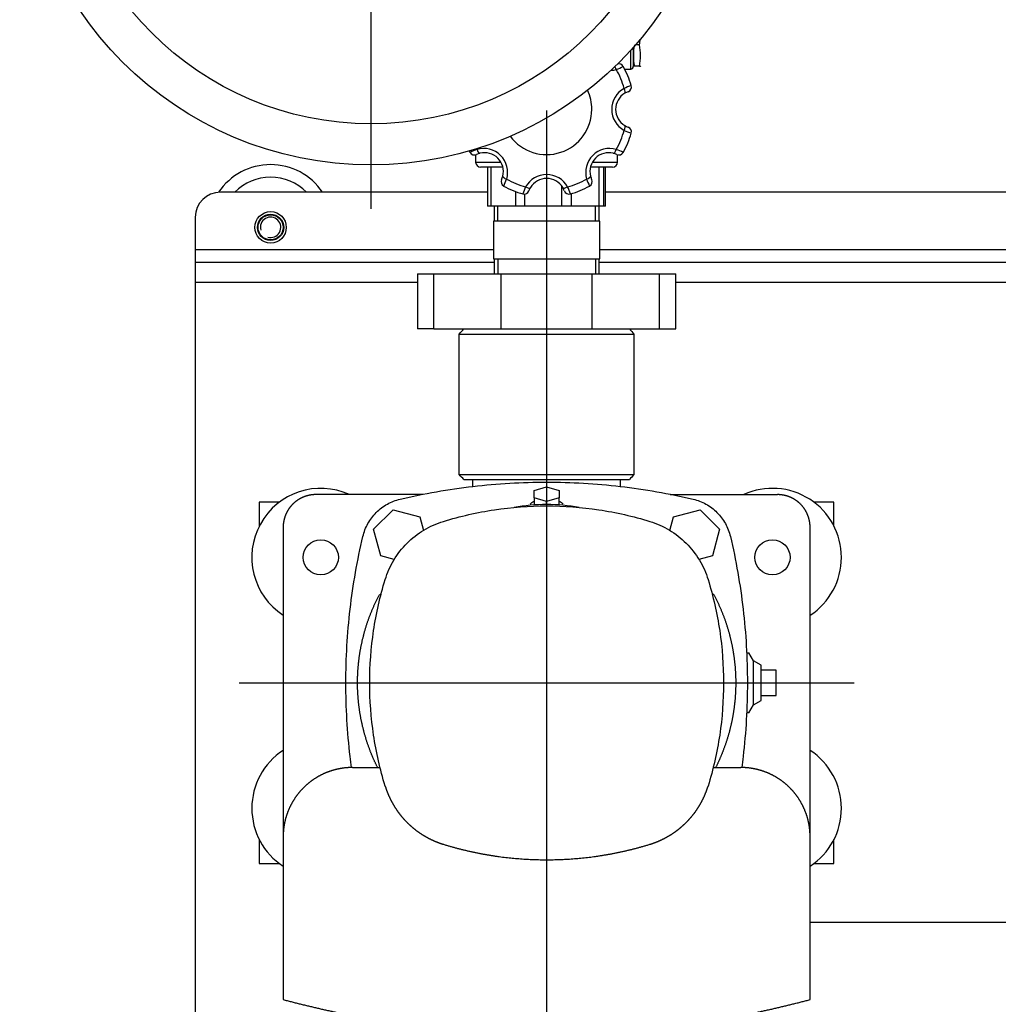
# Model space of a CAD drawing. Extents: x -132501 to 411300, y -42818 to 427495.
# Tile 286 of 330: x 248914 to 249304, y 241801 to 242193. Entities that reach past the tile are written whole.
import ezdxf

# ---------------------------------------------------------------- set-up
doc = ezdxf.new("R2010")
doc.units = 0
doc.header["$LTSCALE"] = 50
doc.linetypes.add('CENTER2', pattern=[28.575, 19.05, -3.175, 3.175, -3.175])
for name, color, linetype in [('1_ZOLL_OVALFLANS', 7, 'CONTINUOUS'), ('91040183_---', 7, 'CONTINUOUS'), ('91069235_FT_FUßB', 7, 'CONTINUOUS'), ('96052833_-_FT_DO', 7, 'CONTINUOUS'), ('96055565_-_VIBRA', 7, 'CONTINUOUS'), ('96308586', 7, 'CONTINUOUS'), ('96402776_BLECHSC', 7, 'CONTINUOUS'), ('96871164_DD_18_P', 7, 'CONTINUOUS'), ('97823497_-_HAHN-', 7, 'CONTINUOUS'), ('97823502_-_STOPF', 7, 'CONTINUOUS'), ('BOLZEN_DIN_976_1', 7, 'CONTINUOUS'), ('CRIE_5-4_A_FLEXI', 7, 'CONTINUOUS'), ('Default', 7, 'CONTINUOUS'), ('SCHEIBE_DIN_125_', 7, 'CONTINUOUS')]:
    doc.layers.add(name, color=color, linetype=linetype)

# ---------------------------------------------------------------- blocks, each defined once
blk = doc.blocks.new('SEANNOT_GROUP7')
at = {"layer": 'Default', "color": 7, "linetype": 'CENTER2'}
blk.add_line((65.388, 114.321), (65.388, 82.821), dxfattribs=at)
blk = doc.blocks.new('SEANNOT_GROUP9')
at = {"layer": 'Default', "color": 7, "linetype": 'CENTER2'}
blk.add_line((72.388, 86.736), (72.388, 36.266), dxfattribs=at)
blk = doc.blocks.new('SEANNOT_GROUP11')
at = {"layer": 'Default', "color": 7, "linetype": 'CENTER2'}
blk.add_line((60.138, 63.936), (84.638, 63.936), dxfattribs=at)
blk = doc.blocks.new('SE1')
at = {"layer": '1_ZOLL_OVALFLANS', "color": 7, "linetype": 'Continuous'}
for p, q in [((67.238, 80.236), (67.892, 80.236)), ((67.238, 80.236), (67.238, 78.036)), ((67.892, 80.236), (70.575, 80.236)), ((67.892, 78.036), (67.892, 80.236)), ((70.575, 80.236), (74.202, 80.236)), ((70.575, 78.036), (70.575, 80.236)), ((74.202, 80.236), (76.885, 80.236)), ((74.202, 78.036), (74.202, 80.236)), ((76.885, 80.236), (77.538, 80.236)), ((76.885, 78.036), (76.885, 80.236)), ((77.538, 78.036), (77.538, 80.236)), ((67.892, 78.036), (67.238, 78.036)), ((67.892, 78.036), (70.575, 78.036)), ((70.575, 78.036), (74.202, 78.036)), ((74.202, 78.036), (76.885, 78.036)), ((76.885, 78.036), (77.538, 78.036))]:
    blk.add_line(p, q, dxfattribs=at)
at = {"layer": '91040183_---', "color": 7, "linetype": 'Continuous'}
for p, q in [((68.901, 72.236), (68.901, 77.836)), ((68.901, 77.836), (75.876, 77.836)), ((75.876, 72.236), (75.876, 77.836)), ((68.901, 72.236), (75.876, 72.236)), ((69.092, 72.036), (75.685, 72.036))]:
    blk.add_line(p, q, dxfattribs=at)
for centre, start, end in [((62.209, 84.436), 315.3923, 317.0805), ((82.568, 84.436), 222.9195, 224.6077), ((62.209, 65.635), 42.9195, 44.6077), ((82.568, 65.635), 135.3923, 137.0805)]:
    blk.add_arc(centre, 9.399, start, end, dxfattribs=at)
at = {"layer": '91069235_FT_FUßB', "color": 7, "linetype": 'Continuous'}
blk.add_line((93.888, 54.386), (82.888, 54.386), dxfattribs=at)
at = {"layer": '96052833_-_FT_DO', "color": 7, "linetype": 'Continuous'}
for p, q in [((70.293, 82.936), (70.293, 82.336)), ((70.441, 82.336), (70.441, 82.936)), ((74.336, 82.336), (74.336, 82.936)), ((74.484, 82.336), (74.484, 82.936)), ((74.508, 82.336), (70.268, 82.336)), ((70.268, 82.336), (70.268, 80.836)), ((74.508, 80.836), (74.508, 82.336)), ((70.268, 80.836), (74.508, 80.836)), ((70.293, 80.836), (70.293, 80.236)), ((70.441, 80.836), (70.441, 80.236)), ((74.336, 80.836), (74.336, 80.236)), ((74.484, 80.236), (74.484, 80.836))]:
    blk.add_line(p, q, dxfattribs=at)
at = {"layer": '96055565_-_VIBRA', "color": 7, "linetype": 'Continuous'}
for radius, start, end in [(2.5, 34.0558, 146.018), (2, 44.427, 135.573)]:
    blk.add_arc((61.388, 82.086), radius, start, end, dxfattribs=at)
at = {"layer": '96308586', "color": 7, "linetype": 'Continuous'}
for p, q in [((70.037, 83.486), (59.388, 83.486)), ((102.037, 83.486), (74.74, 83.486)), ((58.388, 82.486), (58.388, 81.186)), ((58.388, 81.186), (58.388, 80.686)), ((70.268, 81.186), (58.388, 81.186)), ((102.268, 81.186), (74.508, 81.186)), ((70.293, 80.686), (58.388, 80.686)), ((58.388, 80.686), (58.388, 79.886)), ((102.293, 80.686), (74.484, 80.686)), ((58.388, 79.886), (58.388, 47.986)), ((67.238, 79.886), (58.388, 79.886)), ((99.238, 79.886), (77.538, 79.886)), ((61.738, 71.136), (60.938, 71.136)), ((60.938, 71.136), (60.938, 70.185)), ((83.838, 71.136), (83.038, 71.136)), ((83.838, 70.185), (83.838, 71.136)), ((60.938, 57.687), (60.938, 56.736)), ((83.838, 56.736), (83.838, 57.687)), ((60.938, 56.736), (61.738, 56.736)), ((83.038, 56.736), (83.838, 56.736))]:
    blk.add_line(p, q, dxfattribs=at)
blk.add_circle((61.388, 82.086), 0.625, dxfattribs=at)
blk.add_arc((59.388, 82.486), 1, 90, 180, dxfattribs=at)
at = {"layer": '96402776_BLECHSC', "color": 7, "linetype": 'Continuous'}
for centre, start, end in [((63.388, 68.936), 65.38, 236.9443), ((81.388, 68.936), 0, 114.62), ((81.388, 68.936), 303.0557, 0), ((63.388, 58.936), 123.0557, 236.9443), ((81.388, 58.936), 0, 56.9443), ((81.388, 58.936), 303.0557, 0)]:
    blk.add_arc(centre, 2.75, start, end, dxfattribs=at)
at = {"layer": '96871164_DD_18_P', "color": 7, "linetype": 'Continuous'}
for radius in [14, 12.36]:
    blk.add_circle((65.388, 98.571), radius, dxfattribs=at)
at = {"layer": '97823497_-_HAHN-', "color": 7, "linetype": 'Continuous'}
for p, q in [((75.738, 88.391), (75.738, 89.143)), ((75.838, 89.254), (75.838, 88.491)), ((75.499, 88.391), (75.738, 88.391)), ((69.558, 84.977), (69.558, 84.686)), ((75.218, 84.686), (75.218, 84.977)), ((69.558, 84.686), (70.554, 84.686)), ((70.62, 84.486), (69.758, 84.486)), ((70.037, 84.486), (70.037, 82.936)), ((70.163, 84.486), (70.163, 82.936)), ((75.018, 84.486), (74.166, 84.486)), ((74.239, 84.686), (75.218, 84.686)), ((74.482, 82.936), (74.482, 84.486)), ((74.649, 84.486), (74.649, 82.936)), ((74.739, 82.936), (74.739, 84.486)), ((74.74, 82.936), (74.74, 84.486)), ((72.999, 82.936), (72.999, 83.718)), ((71.158, 82.936), (71.158, 83.509)), ((71.503, 83.409), (71.503, 82.936)), ((73.361, 83.424), (73.361, 82.936)), ((70.163, 82.936), (70.037, 82.936)), ((71.158, 82.936), (70.163, 82.936)), ((71.503, 82.936), (71.158, 82.936)), ((72.999, 82.936), (71.503, 82.936)), ((73.361, 82.936), (72.999, 82.936)), ((74.482, 82.936), (73.361, 82.936)), ((74.649, 82.936), (74.482, 82.936)), ((74.739, 82.936), (74.649, 82.936)), ((74.739, 82.936), (74.74, 82.936))]:
    blk.add_line(p, q, dxfattribs=at)
for centre, radius, start, end in [((74.899, 89.296), 0.955, 273.71, 286.1195), ((74.273, 90.831), 2.609, 289.9677, 296.6008), ((72.388, 86.786), 3.2, 15.1405, 29.8595), ((75.266, 88.4), 0.2, 29.2938, 107.1196), ((72.388, 86.786), 3.5, 15.7062, 29.2938), ((75.738, 88.491), 0.1, 270, 0), ((72.388, 86.786), 1.8, 0, 25.041), ((75.938, 86.786), 0.955, 118.8805, 241.1195), ((76.581, 85.258), 2.608, 108.3989, 115.0326), ((75.565, 87.679), 0.2, 289.8906, 15.7062), ((75.888, 86.786), 0.75, 120.9306, 239.0694), ((75.888, 86.786), 0.75, 109.8906, 120.9306), ((72.388, 86.786), 1.8, 216.3775, 0), ((72.388, 86.786), 3.2, 330.1405, 344.8595), ((76.581, 88.313), 2.609, 244.9677, 251.6008), ((75.888, 86.786), 0.75, 239.0694, 250.1094), ((75.565, 85.892), 0.2, 344.2938, 70.1094), ((72.388, 86.786), 3.5, 330.7062, 344.2938), ((70.504, 82.741), 2.609, 109.9677, 116.6008), ((69.878, 84.276), 0.955, 343.8805, 106.1195), ((74.899, 84.276), 0.955, 73.8805, 196.1195), ((74.273, 82.741), 2.608, 63.3989, 70.0326), ((72.388, 86.786), 3.5, 208.2386, 209.2938), ((69.51, 85.171), 0.2, 209.2938, 295.1094), ((69.914, 84.311), 0.75, 104.0694, 115.1094), ((69.914, 84.311), 0.75, 345.9306, 104.0694), ((74.863, 84.311), 0.75, 75.9306, 194.0694), ((74.863, 84.311), 0.75, 64.8906, 75.9306), ((75.266, 85.171), 0.2, 244.8906, 330.7062), ((69.758, 84.686), 0.2, 180, 270), ((75.018, 84.686), 0.2, 270, 0), ((70.774, 83.908), 0.2, 154.8906, 240.7062), ((69.914, 84.311), 0.75, 334.8906, 345.9306), ((68.344, 84.901), 2.608, 333.3989, 340.0326), ((72.388, 86.786), 3.2, 240.1405, 254.8595), ((72.388, 83.236), 0.955, 28.8805, 151.1195), ((72.388, 83.286), 0.75, 30.9306, 149.0694), ((72.388, 86.786), 3.2, 285.1405, 299.8595), ((76.433, 84.901), 2.609, 199.9677, 206.6008), ((74.003, 83.908), 0.2, 299.2938, 25.1094), ((74.863, 84.311), 0.75, 194.0694, 205.1094), ((72.388, 86.786), 3.5, 240.7062, 254.2938), ((73.916, 82.593), 2.609, 154.9677, 161.6008), ((72.388, 83.286), 0.75, 149.0694, 160.1094), ((72.388, 83.286), 0.75, 19.8906, 30.9306), ((70.861, 82.593), 2.608, 18.3989, 25.0326), ((72.388, 86.786), 3.5, 285.7062, 299.2938), ((71.495, 83.609), 0.2, 254.2938, 340.1094), ((73.282, 83.609), 0.2, 199.8906, 285.7062)]:
    blk.add_arc(centre, radius, start, end, dxfattribs=at)
for centre, major_axis, start_param, end_param in [((75.094, 88.339), (0.049, -0.194), 1.679859, 2.403679), ((75.4, 87.601), (-0.103, 0.172), 3.141593, 4.603327), ((75.4, 85.971), (-0.103, -0.172), 1.679859, 3.141593), ((69.683, 85.232), (-0.049, 0.194), 1.679859, 3.141593), ((75.094, 85.232), (0.049, 0.194), 3.141593, 4.603327), ((70.835, 84.08), (0.194, -0.049), 3.141593, 4.603327), ((73.942, 84.08), (-0.194, -0.049), 1.679859, 3.141593), ((71.573, 83.774), (-0.172, 0.103), 1.679859, 3.141593), ((73.203, 83.774), (0.172, 0.103), 3.141593, 4.603327)]:
    blk.add_ellipse(centre, major_axis=major_axis, ratio=0.387206, start_param=start_param, end_param=end_param, dxfattribs=at)
at = {"layer": '97823502_-_STOPF', "color": 7, "linetype": 'Continuous'}
for p, q in [((76.088, 89.356), (75.928, 89.356)), ((75.838, 88.524), (75.845, 88.506)), ((75.888, 88.506), (75.845, 88.506)), ((76.088, 88.506), (75.888, 88.506)), ((76.088, 88.506), (76.132, 88.506)), ((76.132, 88.506), (76.138, 88.524))]:
    blk.add_line(p, q, dxfattribs=at)
for centre, start, end in [((74.031, 89.781), 348.3265, 354.6837), ((74.031, 89.781), 348.3265, 354.659), ((77.945, 88.931), 168.3265, 191.6735), ((77.945, 88.931), 168.3265, 191.6735), ((74.031, 88.931), 348.3265, 11.6735), ((74.031, 88.931), 348.3265, 11.6735)]:
    blk.add_arc(centre, 2.1, start, end, dxfattribs=at)
at = {"layer": 'BOLZEN_DIN_976_1', "color": 7, "linetype": 'Continuous'}
blk.add_circle((61.388, 82.086), 0.5, dxfattribs=at)
blk.add_circle((61.388, 82.086), 0.5, dxfattribs=at)
blk.add_arc((61.388, 82.086), 0.408, 255, 195, dxfattribs=at)
at = {"layer": 'CRIE_5-4_A_FLEXI', "color": 7, "linetype": 'Continuous'}
for p, q in [((69.438, 72.036), (69.438, 71.745)), ((75.338, 71.745), (75.338, 72.036)), ((67.469, 71.436), (63.188, 71.436)), ((71.888, 71.597), (72.388, 71.742)), ((71.888, 71.309), (71.888, 71.597)), ((72.388, 71.742), (72.888, 71.597)), ((72.888, 71.597), (72.888, 71.309)), ((77.308, 71.436), (81.588, 71.436)), ((71.888, 71.309), (71.888, 71.022)), ((72.388, 71.164), (71.888, 71.309)), ((72.888, 71.309), (72.388, 71.164)), ((72.388, 71.055), (72.388, 71.164)), ((72.888, 71.022), (72.888, 71.309)), ((65.495, 70.053), (66.271, 70.829)), ((66.271, 70.829), (67.33, 70.545)), ((77.446, 70.545), (78.506, 70.829)), ((78.506, 70.829), (79.282, 70.053)), ((67.33, 70.545), (67.475, 70.006)), ((77.302, 70.006), (77.446, 70.545)), ((61.888, 70.136), (61.888, 57.801)), ((65.779, 68.994), (65.495, 70.053)), ((79.282, 70.053), (78.998, 68.994)), ((82.888, 57.801), (82.888, 70.136)), ((66.318, 68.849), (65.779, 68.994)), ((78.998, 68.994), (78.459, 68.849)), ((65.735, 67.474), (65.8, 67.439)), ((79.042, 67.474), (78.977, 67.439)), ((80.347, 65.136), (80.452, 65.136)), ((80.638, 64.809), (80.452, 65.136)), ((80.638, 63.063), (80.638, 64.809)), ((80.939, 64.636), (80.638, 64.809)), ((80.938, 63.236), (80.938, 64.636)), ((81.538, 64.436), (80.938, 64.436)), ((81.538, 63.936), (81.538, 64.436)), ((80.938, 63.936), (81.538, 63.936)), ((81.538, 63.436), (81.538, 63.936)), ((80.638, 63.063), (80.939, 63.236)), ((80.938, 63.436), (81.538, 63.436)), ((80.452, 62.736), (80.638, 63.063)), ((80.452, 62.736), (80.347, 62.736)), ((64.648, 60.561), (65.75, 60.561)), ((79.027, 60.561), (80.128, 60.561)), ((61.888, 57.801), (61.888, 51.316)), ((82.888, 51.316), (82.888, 57.801))]:
    blk.add_line(p, q, dxfattribs=at)
for centre in [(63.388, 68.936), (81.388, 68.936)]:
    blk.add_circle(centre, 0.7, dxfattribs=at)
for points, degree, knots in [([(66.555, 71.257), (67.509, 71.482), (68.477, 71.652), (70.426, 71.879), (71.407, 71.936), (73.369, 71.936), (74.351, 71.879), (76.299, 71.652), (77.267, 71.482), (78.222, 71.257)], 3, [0, 0, 0, 0, 0.25, 0.25, 0.5, 0.5, 0.75, 0.75, 1, 1, 1, 1]), ([(63.188, 71.436), (63.06, 71.436), (62.935, 71.411), (62.809, 71.386), (62.691, 71.337), (62.573, 71.288), (62.466, 71.217), (62.36, 71.146), (62.269, 71.055), (62.179, 70.965), (62.107, 70.858), (62.036, 70.752), (61.987, 70.633), (61.938, 70.515), (61.913, 70.389), (61.888, 70.264), (61.888, 70.136)], 2, [0, 0, 0, 0.125, 0.125, 0.25, 0.25, 0.375, 0.375, 0.5, 0.5, 0.625, 0.625, 0.75, 0.75, 0.875, 0.875, 1, 1, 1]), ([(82.888, 70.136), (82.888, 70.264), (82.863, 70.389), (82.838, 70.515), (82.789, 70.633), (82.74, 70.751), (82.669, 70.858), (82.598, 70.964), (82.508, 71.055), (82.417, 71.146), (82.311, 71.217), (82.204, 71.288), (82.086, 71.337), (81.968, 71.386), (81.842, 71.411), (81.717, 71.436), (81.588, 71.436)], 2, [0, 0, 0, 0.125, 0.125, 0.25, 0.25, 0.375, 0.375, 0.5, 0.5, 0.625, 0.625, 0.75, 0.75, 0.875, 0.875, 1, 1, 1]), ([(65.067, 69.77), (65.109, 69.949), (65.177, 70.123), (65.357, 70.445), (65.469, 70.594), (65.73, 70.855), (65.879, 70.968), (66.201, 71.147), (66.375, 71.215), (66.555, 71.257)], 3, [0, 0, 0, 0, 0.25, 0.25, 0.5, 0.5, 0.75, 0.75, 1, 1, 1, 1]), ([(78.222, 71.257), (78.402, 71.215), (78.576, 71.147), (78.898, 70.968), (79.047, 70.855), (79.308, 70.594), (79.42, 70.445), (79.6, 70.123), (79.667, 69.949), (79.71, 69.77)], 3, [0, 0, 0, 0, 0.25, 0.25, 0.5, 0.5, 0.75, 0.75, 1, 1, 1, 1]), ([(68.276, 70.37), (68.941, 70.574), (69.621, 70.728), (70.997, 70.934), (71.693, 70.986), (73.084, 70.986), (73.78, 70.934), (75.155, 70.728), (75.836, 70.574), (76.501, 70.37)], 3, [0, 0, 0, 0, 0.25, 0.25, 0.5, 0.5, 0.75, 0.75, 1, 1, 1, 1]), ([(65.954, 68.048), (66.037, 68.321), (66.154, 68.583), (66.447, 69.071), (66.624, 69.297), (67.027, 69.7), (67.253, 69.877), (67.741, 70.17), (68.004, 70.287), (68.276, 70.37)], 3, [0, 0, 0, 0, 0.25, 0.25, 0.5, 0.5, 0.75, 0.75, 1, 1, 1, 1]), ([(76.501, 70.37), (76.773, 70.287), (77.035, 70.17), (77.524, 69.877), (77.75, 69.7), (78.153, 69.297), (78.329, 69.071), (78.623, 68.583), (78.74, 68.321), (78.823, 68.048)], 3, [0, 0, 0, 0, 0.25, 0.25, 0.5, 0.5, 0.75, 0.75, 1, 1, 1, 1]), ([(64.614, 60.557), (64.594, 60.704), (64.576, 60.852), (64.445, 61.974), (64.388, 62.955), (64.388, 64.917), (64.445, 65.898), (64.672, 67.847), (64.842, 68.815), (65.067, 69.77)], 3, [0.2121347, 0.2121347, 0.2121347, 0.2121347, 0.25, 0.25, 0.5, 0.5, 0.75, 0.75, 1, 1, 1, 1]), ([(79.71, 69.77), (79.935, 68.815), (80.105, 67.847), (80.332, 65.898), (80.388, 64.917), (80.388, 62.955), (80.332, 61.974), (80.201, 60.852), (80.183, 60.704), (80.163, 60.557)], 3, [0, 0, 0, 0, 0.25, 0.25, 0.5, 0.5, 0.75, 0.75, 0.7878653, 0.7878653, 0.7878653, 0.7878653]), ([(65.954, 59.823), (65.75, 60.488), (65.596, 61.169), (65.39, 62.545), (65.338, 63.24), (65.338, 64.631), (65.39, 65.327), (65.596, 66.703), (65.75, 67.383), (65.954, 68.048)], 3, [0, 0, 0, 0, 0.25, 0.25, 0.5, 0.5, 0.75, 0.75, 1, 1, 1, 1]), ([(78.823, 68.048), (79.027, 67.383), (79.181, 66.703), (79.387, 65.327), (79.438, 64.631), (79.438, 63.24), (79.387, 62.545), (79.181, 61.169), (79.027, 60.488), (78.823, 59.823)], 3, [0, 0, 0, 0, 0.25, 0.25, 0.5, 0.5, 0.75, 0.75, 1, 1, 1, 1]), ([(65.653, 60.557), (65.486, 60.888), (65.353, 61.235), (65.188, 61.665), (65.077, 62.113), (64.965, 62.56), (64.909, 63.017), (64.853, 63.475), (64.853, 63.936), (64.853, 64.397), (64.909, 64.854), (64.965, 65.312), (65.077, 65.759), (65.188, 66.206), (65.353, 66.636), (65.518, 67.067), (65.735, 67.474)], 2, [0.0242544, 0.0242544, 0.0242544, 0.125, 0.125, 0.25, 0.25, 0.375, 0.375, 0.5, 0.5, 0.625, 0.625, 0.75, 0.75, 0.875, 0.875, 1, 1, 1]), ([(79.042, 67.474), (79.258, 67.067), (79.423, 66.636), (79.589, 66.206), (79.7, 65.759), (79.812, 65.312), (79.868, 64.854), (79.924, 64.397), (79.924, 63.936), (79.924, 63.475), (79.868, 63.017), (79.812, 62.56), (79.7, 62.113), (79.589, 61.666), (79.423, 61.235), (79.29, 60.888), (79.124, 60.557)], 2, [0, 0, 0, 0.125, 0.125, 0.25, 0.25, 0.375, 0.375, 0.5, 0.5, 0.625, 0.625, 0.75, 0.75, 0.875, 0.875, 0.9757476, 0.9757476, 0.9757476]), ([(64.648, 60.561), (64.377, 60.561), (64.11, 60.508), (63.843, 60.455), (63.592, 60.351), (63.341, 60.247), (63.115, 60.096), (62.889, 59.945), (62.697, 59.752), (62.505, 59.56), (62.354, 59.334), (62.203, 59.108), (62.098, 58.857), (61.994, 58.606), (61.941, 58.339), (61.888, 58.073), (61.888, 57.801)], 2, [0, 0, 0, 0.125, 0.125, 0.25, 0.25, 0.375, 0.375, 0.5, 0.5, 0.625, 0.625, 0.75, 0.75, 0.875, 0.875, 1, 1, 1]), ([(82.888, 57.801), (82.888, 58.073), (82.835, 58.339), (82.782, 58.606), (82.678, 58.857), (82.574, 59.108), (82.423, 59.334), (82.272, 59.56), (82.08, 59.752), (81.888, 59.945), (81.662, 60.096), (81.436, 60.247), (81.185, 60.351), (80.933, 60.455), (80.667, 60.508), (80.4, 60.561), (80.128, 60.561)], 2, [0, 0, 0, 0.125, 0.125, 0.25, 0.25, 0.375, 0.375, 0.5, 0.5, 0.625, 0.625, 0.75, 0.75, 0.875, 0.875, 1, 1, 1]), ([(65.954, 59.823), (66.016, 59.619), (66.103, 59.423), (66.19, 59.228), (66.301, 59.045), (66.411, 58.861), (66.543, 58.693), (66.674, 58.524), (66.826, 58.373), (66.977, 58.222), (67.145, 58.09), (67.314, 57.958), (67.497, 57.848), (67.681, 57.738), (67.876, 57.651), (68.071, 57.564), (68.276, 57.501)], 2, [0, 0, 0, 0.125, 0.125, 0.25, 0.25, 0.375, 0.375, 0.5, 0.5, 0.625, 0.625, 0.75, 0.75, 0.875, 0.875, 1, 1, 1]), ([(76.501, 57.501), (76.705, 57.564), (76.901, 57.651), (77.096, 57.738), (77.279, 57.848), (77.463, 57.958), (77.631, 58.09), (77.8, 58.222), (77.951, 58.373), (78.102, 58.524), (78.234, 58.693), (78.366, 58.861), (78.476, 59.045), (78.586, 59.228), (78.673, 59.423), (78.76, 59.619), (78.823, 59.823)], 2, [0, 0, 0, 0.125, 0.125, 0.25, 0.25, 0.375, 0.375, 0.5, 0.5, 0.625, 0.625, 0.75, 0.75, 0.875, 0.875, 1, 1, 1]), ([(68.276, 57.501), (69.276, 57.195), (70.309, 57.04), (71.343, 56.886), (72.388, 56.886), (73.434, 56.886), (74.467, 57.04), (75.501, 57.195), (76.501, 57.501)], 2, [0, 0, 0, 0.25, 0.25, 0.5, 0.5, 0.75, 0.75, 1, 1, 1]), ([(61.888, 51.316), (63.171, 50.973), (64.474, 50.714), (65.776, 50.455), (67.093, 50.282), (68.41, 50.109), (69.735, 50.022), (71.06, 49.936), (72.388, 49.936), (73.716, 49.936), (75.042, 50.022), (76.367, 50.109), (77.684, 50.282), (79, 50.455), (80.303, 50.714), (81.605, 50.973), (82.888, 51.316)], 2, [0, 0, 0, 0.125, 0.125, 0.25, 0.25, 0.375, 0.375, 0.5, 0.5, 0.625, 0.625, 0.75, 0.75, 0.875, 0.875, 1, 1, 1])]:
    blk.add_open_spline(points, degree=degree, knots=knots, dxfattribs=at)
for points in [[(71.093, 70.936), (71.52, 71.015), (71.954, 71.055), (72.388, 71.055)], [(71.729, 71.05), (71.763, 71.098), (71.817, 71.141), (71.887, 71.178)], [(72.388, 71.055), (72.823, 71.055), (73.257, 71.015), (73.684, 70.936)], [(72.89, 71.178), (72.96, 71.141), (73.014, 71.098), (73.048, 71.05)]]:
    blk.add_open_spline(points, degree=3, dxfattribs=at)
at = {"layer": 'SCHEIBE_DIN_125_', "color": 7, "linetype": 'Continuous'}
blk.add_circle((61.388, 82.086), 0.525, dxfattribs=at)

msp = doc.modelspace()

# ---------------------------------------------------------------- block references
at = {"layer": 'Default', "xscale": 10, "yscale": 10, "zscale": 10}
for name in ['SEANNOT_GROUP7', 'SE1', 'SEANNOT_GROUP9', 'SEANNOT_GROUP11']:
    msp.add_blockref(name, (248399.7068, 241289.7787), dxfattribs=at)

doc.saveas('drawing.dxf')
